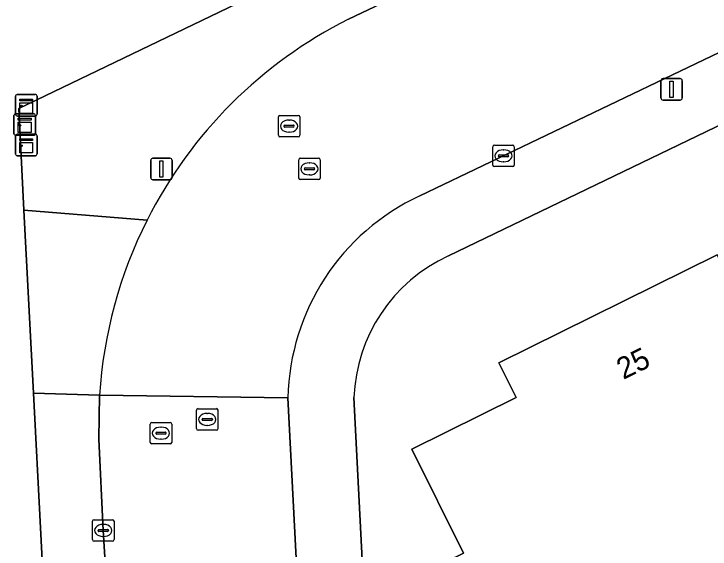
# Model space of a CAD drawing. Extents: x 157692 to 159674, y 381452 to 383291.
# Drawn here: x 158005 to 158037.36, y 381620.62 to 381645.5 of the extents above; entities that cross this region are included whole.
import ezdxf

# ---------------------------------------------------------------- set-up
doc = ezdxf.new("R2010")
doc.units = 0
for name, color, linetype in [('IMGEO_Erf', 7, 'Continuous'), ('IMGEO_Kast', 7, 'Continuous'), ('IMGEO_Kolk', 7, 'Continuous'), ('IMGEO_Lichtmast', 7, 'Continuous'), ('IMGEO_Pand', 7, 'Continuous'), ('IMGEO_Pand_nummerreeks', 7, 'Continuous'), ('IMGEO_Rijbaan_lokaal_gesloten', 7, 'Continuous'), ('IMGEO_Rioolput', 7, 'Continuous'), ('IMGEO_Voetpad_open', 7, 'Continuous')]:
    doc.layers.add(name, color=color, linetype=linetype)

msp = doc.modelspace()

# ---------------------------------------------------------------- linework, layer by layer
at = {"layer": 'IMGEO_Erf'}
for points in [[(158006.881, 381609.083), (158005.905, 381627.867), (158005.466, 381636.382), (158005.223, 381641.106), (158032.78, 381654.365), (158038.282, 381657.004), (158060.573, 381667.757), (158067.21, 381670.951), (158069.612, 381672.132), (158075.377, 381674.875), (158095.213, 381684.451), (158107.373, 381690.341), (158121.318, 381697.1), (158122.884, 381701.311), (158109.399, 381729.267), (158106.88, 381734.578), (158102.545, 381743.606), (158102.331, 381744.049), (158099.751, 381749.471), (158099.496, 381750), (158086.302, 381777.417), (158083.311, 381783.632), (158080.659, 381789.142)], [(158137.271, 381671.678), (158129.914, 381668.401), (158128.877, 381667.939), (158123.046, 381679.741), (158122.425, 381680.998), (158119.708, 381679.687), (158113.537, 381676.714), (158077.956, 381659.612), (158067.113, 381654.391), (158048.673, 381645.551), (158046.691, 381644.601), (158042.438, 381642.559), (158040.595, 381641.674), (158025.192, 381634.25)], [(158064.672, 381611.766), (158072.18, 381596.56), (158069.93, 381589.9), (158051.49, 381580.76), (158047.667, 381588.475), (158036.468, 381582.877), (158029.955, 381596.02), (158031.319, 381597.702), (158028.607, 381603.083), (158026.871, 381602.244), (158026.64, 381602.71), (158028.252, 381603.508), (158025.855, 381608.353), (158027.466, 381609.152), (158025.068, 381613.997), (158026.68, 381614.795), (158024.283, 381619.64), (158025.895, 381620.438), (158023.502, 381625.274), (158028.337, 381627.668), (158027.54, 381629.28), (158037.689, 381634.301), (158037.867, 381633.943)], [(158020.806, 381627.665), (158021.984, 381604.726)]]:
    msp.add_lwpolyline(points, dxfattribs=at)
msp.add_arc((158028.334, 381627.404), 7.533, 114.6534, 178.0146, dxfattribs=at)
at = {"layer": 'IMGEO_Kast'}
for p, q in [((158005.151, 381641.75), (158005.992, 381641.75)), ((158005.992, 381641.75), (158005.151, 381641.75)), ((158005.076, 381640.825), (158005.076, 381641.666)), ((158005.076, 381641.666), (158005.076, 381640.825)), ((158006.076, 381641.675), (158006.076, 381640.834)), ((158006.076, 381640.834), (158006.076, 381641.675)), ((158005.001, 381639.931), (158005.001, 381640.772)), ((158005.001, 381640.772), (158005.001, 381639.931)), ((158005.076, 381640.856), (158005.917, 381640.856)), ((158005.917, 381640.856), (158005.076, 381640.856)), ((158006.001, 381640.75), (158005.16, 381640.75)), ((158005.16, 381640.75), (158006.001, 381640.75)), ((158006.001, 381640.781), (158006.001, 381639.94)), ((158006.001, 381639.94), (158006.001, 381640.781)), ((158005.075, 381638.983), (158005.075, 381639.824)), ((158005.075, 381639.824), (158005.075, 381638.983)), ((158005.926, 381639.856), (158005.085, 381639.856)), ((158005.085, 381639.856), (158005.926, 381639.856)), ((158005.15, 381639.908), (158005.991, 381639.908)), ((158005.991, 381639.908), (158005.15, 381639.908)), ((158006.075, 381639.833), (158006.075, 381638.992)), ((158006.075, 381638.992), (158006.075, 381639.833)), ((158006, 381638.908), (158005.159, 381638.908)), ((158005.159, 381638.908), (158006, 381638.908))]:
    msp.add_line(p, q, dxfattribs=at)
for points in [[(158005.271, 381641.54), (158005.871, 381641.54), (158005.871, 381641.455), (158005.271, 381641.455), (158005.271, 381641.54)], [(158005.271, 381641.365), (158005.871, 381641.365), (158005.871, 381640.876), (158005.271, 381640.876), (158005.271, 381641.365)], [(158005.196, 381640.646), (158005.796, 381640.646), (158005.796, 381640.561), (158005.196, 381640.561), (158005.196, 381640.646)], [(158005.196, 381640.471), (158005.796, 381640.471), (158005.796, 381639.982), (158005.196, 381639.982), (158005.196, 381640.471)], [(158005.27, 381639.698), (158005.87, 381639.698), (158005.87, 381639.613), (158005.27, 381639.613), (158005.27, 381639.698)], [(158005.27, 381639.523), (158005.87, 381639.523), (158005.87, 381639.034), (158005.27, 381639.034), (158005.27, 381639.523)]]:
    msp.add_lwpolyline(points, dxfattribs=at)
for centre in [(158005.355, 381641.214), (158005.28, 381640.32), (158005.354, 381639.372)]:
    msp.add_circle(centre, 0.0377, dxfattribs=at)
for centre, start, end in [((158005.154, 381641.672), 92.4484, 184.2845), ((158005.154, 381641.672), 92.4484, 184.2845), ((158005.998, 381641.672), 2.4484, 94.2845), ((158005.998, 381641.672), 2.4484, 94.2845), ((158005.079, 381640.778), 92.4484, 184.2845), ((158005.079, 381640.778), 92.4484, 184.2845), ((158005.154, 381640.828), 182.4484, 274.2845), ((158005.154, 381640.828), 182.4484, 274.2845), ((158005.923, 381640.778), 2.4484, 94.2845), ((158005.923, 381640.778), 2.4484, 94.2845), ((158005.998, 381640.828), 272.4484, 4.2845), ((158005.998, 381640.828), 272.4484, 4.2845), ((158005.079, 381639.934), 182.4484, 274.2845), ((158005.079, 381639.934), 182.4484, 274.2845), ((158005.153, 381639.83), 92.4484, 184.2845), ((158005.153, 381639.83), 92.4484, 184.2845), ((158005.923, 381639.934), 272.4484, 4.2845), ((158005.923, 381639.934), 272.4484, 4.2845), ((158005.997, 381639.83), 2.4484, 94.2845), ((158005.997, 381639.83), 2.4484, 94.2845), ((158005.153, 381638.986), 182.4484, 274.2845), ((158005.153, 381638.986), 182.4484, 274.2845), ((158005.997, 381638.986), 272.4484, 4.2845), ((158005.997, 381638.986), 272.4484, 4.2845)]:
    msp.add_arc(centre, 0.0779, start, end, dxfattribs=at)
at = {"layer": 'IMGEO_Kolk'}
for p, q in [((158027.255, 381638.476), (158027.255, 381639.328)), ((158027.33, 381639.402), (158028.182, 381639.402)), ((158027.743, 381639.182), (158027.768, 381639.182)), ((158028.256, 381639.328), (158028.256, 381638.476)), ((158027.514, 381638.896), (158027.514, 381638.908)), ((158027.952, 381638.859), (158027.554, 381638.859)), ((158027.557, 381638.945), (158027.955, 381638.945)), ((158027.998, 381638.908), (158027.998, 381638.896)), ((158027.766, 381638.622), (158027.741, 381638.622)), ((158028.182, 381638.402), (158027.33, 381638.402)), ((158008.727, 381621.988), (158009.579, 381621.988)), ((158008.652, 381621.062), (158008.652, 381621.914)), ((158009.14, 381621.768), (158009.165, 381621.768)), ((158009.653, 381621.914), (158009.653, 381621.062)), ((158008.911, 381621.482), (158008.911, 381621.494)), ((158009.349, 381621.445), (158008.951, 381621.445)), ((158008.954, 381621.531), (158009.352, 381621.531)), ((158009.395, 381621.494), (158009.395, 381621.482)), ((158009.579, 381620.988), (158008.727, 381620.988)), ((158009.163, 381621.208), (158009.138, 381621.208))]:
    msp.add_line(p, q, dxfattribs=at)
for points in [[(158027.255, 381638.476), (158027.255, 381639.328)], [(158027.33, 381639.402), (158028.182, 381639.402)], [(158028.256, 381639.328), (158028.256, 381638.476)], [(158028.182, 381638.402), (158027.33, 381638.402)], [(158008.727, 381621.988), (158009.579, 381621.988)], [(158008.652, 381621.062), (158008.652, 381621.914)], [(158009.653, 381621.914), (158009.653, 381621.062)], [(158009.579, 381620.988), (158008.727, 381620.988)]]:
    msp.add_lwpolyline(points, dxfattribs=at)
for centre, radius, start, end in [((158027.332, 381639.326), 0.0765, 91.552, 178.448), ((158027.332, 381639.326), 0.0765, 91.552, 178.448), ((158028.18, 381639.326), 0.0765, 1.552, 88.448), ((158028.18, 381639.326), 0.0765, 1.552, 88.448), ((158027.554, 381638.905), 0.0403, 85.8775, 175.7526), ((158027.551, 381638.895), 0.0366, 178.938, 274.7102), ((158027.955, 381638.902), 0.043, 264.8664, 352.4533), ((158027.959, 381638.907), 0.0386, 1.7309, 96.639), ((158027.332, 381638.478), 0.0765, 181.552, 268.448), ((158027.332, 381638.478), 0.0765, 181.552, 268.448), ((158028.18, 381638.478), 0.0765, 271.552, 358.448), ((158028.18, 381638.478), 0.0765, 271.552, 358.448), ((158008.729, 381621.912), 0.0765, 91.552, 178.448), ((158008.729, 381621.912), 0.0765, 91.552, 178.448), ((158009.577, 381621.912), 0.0765, 1.552, 88.448), ((158009.577, 381621.912), 0.0765, 1.552, 88.448), ((158008.951, 381621.491), 0.0403, 85.8775, 175.7526), ((158008.948, 381621.481), 0.0366, 178.938, 274.7102), ((158009.352, 381621.488), 0.043, 264.8664, 352.4533), ((158009.356, 381621.493), 0.0386, 1.7309, 96.639), ((158008.729, 381621.064), 0.0765, 181.552, 268.448), ((158008.729, 381621.064), 0.0765, 181.552, 268.448), ((158009.577, 381621.064), 0.0765, 271.552, 358.448), ((158009.577, 381621.064), 0.0765, 271.552, 358.448)]:
    msp.add_arc(centre, radius, start, end, dxfattribs=at)
for centre, major_axis, ratio, start_param, end_param in [((158027.742, 381638.902), (-0.387, 0.002), 0.722429, 4.712389, 7.853982), ((158027.767, 381638.902), (-0.39, 0.002), 0.717154, 1.570796, 4.712389), ((158009.139, 381621.488), (-0.387, 0.002), 0.722429, 4.712389, 7.853982), ((158009.164, 381621.488), (-0.39, 0.002), 0.717154, 1.570796, 4.712389)]:
    msp.add_ellipse(centre, major_axis=major_axis, ratio=ratio, start_param=start_param, end_param=end_param, dxfattribs=at)
at = {"layer": 'IMGEO_Lichtmast'}
for p, q in [((158035.07, 381641.591), (158035.07, 381642.391)), ((158035.07, 381642.391), (158035.07, 381641.591)), ((158035.17, 381642.491), (158035.96, 381642.491)), ((158035.96, 381642.491), (158035.17, 381642.491)), ((158036.06, 381642.391), (158036.06, 381641.591)), ((158036.06, 381641.591), (158036.06, 381642.391)), ((158035.96, 381641.491), (158035.17, 381641.491)), ((158035.17, 381641.491), (158035.96, 381641.491)), ((158011.459, 381638.792), (158012.249, 381638.792)), ((158012.249, 381638.792), (158011.459, 381638.792)), ((158011.359, 381637.892), (158011.359, 381638.692)), ((158011.359, 381638.692), (158011.359, 381637.892)), ((158012.349, 381638.692), (158012.349, 381637.892)), ((158012.349, 381637.892), (158012.349, 381638.692)), ((158012.249, 381637.792), (158011.459, 381637.792)), ((158011.459, 381637.792), (158012.249, 381637.792))]:
    msp.add_line(p, q, dxfattribs=at)
for points in [[(158035.49, 381642.366), (158035.64, 381642.366), (158035.64, 381641.616), (158035.49, 381641.616), (158035.49, 381642.366)], [(158011.779, 381638.667), (158011.929, 381638.667), (158011.929, 381637.917), (158011.779, 381637.917), (158011.779, 381638.667)]]:
    msp.add_lwpolyline(points, dxfattribs=at)
for centre, start, end in [((158035.17, 381642.391), 90, 180), ((158035.17, 381642.391), 90, 180), ((158035.96, 381642.391), 0, 90), ((158035.96, 381642.391), 360, 90), ((158035.17, 381641.591), 180, 270), ((158035.17, 381641.591), 180, 270), ((158035.96, 381641.591), 270, 0), ((158035.96, 381641.591), 270, 0), ((158011.459, 381638.692), 90, 180), ((158011.459, 381638.692), 90, 180), ((158012.249, 381638.692), 0, 90), ((158012.249, 381638.692), 360, 90), ((158011.459, 381637.892), 180, 270), ((158011.459, 381637.892), 180, 270), ((158012.249, 381637.892), 270, 0), ((158012.249, 381637.892), 270, 0)]:
    msp.add_arc(centre, 0.1, start, end, dxfattribs=at)
at = {"layer": 'IMGEO_Pand'}
msp.add_lwpolyline([(158037.867, 381633.943), (158037.689, 381634.301), (158027.54, 381629.28), (158028.337, 381627.668), (158023.502, 381625.274), (158025.895, 381620.438), (158024.283, 381619.64), (158026.68, 381614.795), (158025.068, 381613.997), (158027.466, 381609.152), (158025.855, 381608.353), (158028.252, 381603.508), (158037.874, 381608.268), (158041.754, 381600.426), (158064.672, 381611.766), (158053.62, 381634.15), (158047.051, 381630.9)], dxfattribs=at)
at = {"layer": 'IMGEO_Rijbaan_lokaal_gesloten'}
for points in [[(158122.546, 381694.375), (158120.418, 381693.339), (158076.639, 381672.23), (158070.922, 381669.494), (158068.454, 381668.331), (158061.817, 381665.104), (158039.529, 381654.389), (158034.067, 381651.688), (158020.546, 381645.249)], [(158023.865, 381637.038), (158039.259, 381644.417), (158041.132, 381645.32), (158045.41, 381647.382), (158047.38, 381648.329), (158065.777, 381657.175), (158076.593, 381662.346), (158112.226, 381679.488)], [(158018.776, 381607.631), (158018.733, 381608.273), (158017.739, 381627.652), (158008.979, 381627.772), (158008.948, 381625.733), (158009.154, 381621.489), (158009.233, 381620.257), (158009.812, 381609.052), (158009.936, 381607.028)], [(158008.979, 381627.772), (158017.739, 381627.652)]]:
    msp.add_lwpolyline(points, dxfattribs=at)
for centre, radius, start, end in [((158029.995, 381626.427), 21.061, 116.659, 153.2367), ((158028.309, 381627.445), 10.572, 114.8565, 178.8806), ((158029.925, 381626.449), 20.987, 153.2039, 176.3872)]:
    msp.add_arc(centre, radius, start, end, dxfattribs=at)
at = {"layer": 'IMGEO_Rioolput'}
for p, q in [((158017.366, 381640.783), (158018.218, 381640.783)), ((158017.291, 381639.857), (158017.291, 381640.709)), ((158017.779, 381640.563), (158017.804, 381640.563)), ((158018.292, 381640.709), (158018.292, 381639.857)), ((158017.55, 381640.277), (158017.55, 381640.289)), ((158017.988, 381640.24), (158017.59, 381640.24)), ((158017.593, 381640.326), (158017.991, 381640.326)), ((158018.034, 381640.289), (158018.034, 381640.277)), ((158018.218, 381639.783), (158017.366, 381639.783)), ((158017.802, 381640.003), (158017.777, 381640.003)), ((158018.312, 381638.797), (158019.164, 381638.797)), ((158018.237, 381637.871), (158018.237, 381638.723)), ((158018.725, 381638.577), (158018.75, 381638.577)), ((158019.238, 381638.723), (158019.238, 381637.871)), ((158018.496, 381638.291), (158018.496, 381638.303)), ((158018.934, 381638.254), (158018.536, 381638.254)), ((158018.539, 381638.34), (158018.937, 381638.34)), ((158018.98, 381638.303), (158018.98, 381638.291)), ((158018.748, 381638.017), (158018.723, 381638.017)), ((158019.164, 381637.797), (158018.312, 381637.797)), ((158013.56, 381627.149), (158014.412, 381627.149)), ((158013.485, 381626.223), (158013.485, 381627.075)), ((158013.973, 381626.929), (158013.998, 381626.929)), ((158014.486, 381627.075), (158014.486, 381626.223)), ((158011.409, 381626.51), (158012.261, 381626.51)), ((158013.744, 381626.643), (158013.744, 381626.655)), ((158014.182, 381626.606), (158013.784, 381626.606)), ((158013.787, 381626.692), (158014.185, 381626.692)), ((158014.228, 381626.655), (158014.228, 381626.643)), ((158011.334, 381625.584), (158011.334, 381626.436)), ((158011.822, 381626.29), (158011.847, 381626.29)), ((158012.335, 381626.436), (158012.335, 381625.584)), ((158013.996, 381626.369), (158013.971, 381626.369)), ((158011.593, 381626.004), (158011.593, 381626.016)), ((158012.031, 381625.967), (158011.633, 381625.967)), ((158011.636, 381626.053), (158012.034, 381626.053)), ((158012.077, 381626.016), (158012.077, 381626.004)), ((158014.412, 381626.149), (158013.56, 381626.149)), ((158012.261, 381625.51), (158011.409, 381625.51)), ((158011.845, 381625.73), (158011.82, 381625.73))]:
    msp.add_line(p, q, dxfattribs=at)
for points in [[(158017.366, 381640.783), (158018.218, 381640.783)], [(158017.291, 381639.857), (158017.291, 381640.709)], [(158018.292, 381640.709), (158018.292, 381639.857)], [(158018.218, 381639.783), (158017.366, 381639.783)], [(158018.312, 381638.797), (158019.164, 381638.797)], [(158018.237, 381637.871), (158018.237, 381638.723)], [(158019.238, 381638.723), (158019.238, 381637.871)], [(158019.164, 381637.797), (158018.312, 381637.797)], [(158013.56, 381627.149), (158014.412, 381627.149)], [(158013.485, 381626.223), (158013.485, 381627.075)], [(158014.486, 381627.075), (158014.486, 381626.223)], [(158011.409, 381626.51), (158012.261, 381626.51)], [(158011.334, 381625.584), (158011.334, 381626.436)], [(158012.335, 381626.436), (158012.335, 381625.584)], [(158014.412, 381626.149), (158013.56, 381626.149)], [(158012.261, 381625.51), (158011.409, 381625.51)]]:
    msp.add_lwpolyline(points, dxfattribs=at)
for centre, radius, start, end in [((158017.368, 381640.707), 0.0765, 91.552, 178.448), ((158017.368, 381640.707), 0.0765, 91.552, 178.448), ((158018.216, 381640.707), 0.0765, 1.552, 88.448), ((158018.216, 381640.707), 0.0765, 1.552, 88.448), ((158017.59, 381640.286), 0.0403, 85.8775, 175.7526), ((158017.587, 381640.276), 0.0366, 178.938, 274.7102), ((158017.991, 381640.283), 0.043, 264.8664, 352.4533), ((158017.995, 381640.288), 0.0386, 1.7309, 96.639), ((158017.368, 381639.859), 0.0765, 181.552, 268.448), ((158017.368, 381639.859), 0.0765, 181.552, 268.448), ((158018.216, 381639.859), 0.0765, 271.552, 358.448), ((158018.216, 381639.859), 0.0765, 271.552, 358.448), ((158018.314, 381638.721), 0.0765, 91.552, 178.448), ((158018.314, 381638.721), 0.0765, 91.552, 178.448), ((158019.162, 381638.721), 0.0765, 1.552, 88.448), ((158019.162, 381638.721), 0.0765, 1.552, 88.448), ((158018.536, 381638.3), 0.0403, 85.8775, 175.7526), ((158018.533, 381638.29), 0.0366, 178.938, 274.7102), ((158018.937, 381638.297), 0.043, 264.8664, 352.4533), ((158018.941, 381638.302), 0.0386, 1.7309, 96.639), ((158018.314, 381637.873), 0.0765, 181.552, 268.448), ((158018.314, 381637.873), 0.0765, 181.552, 268.448), ((158019.162, 381637.873), 0.0765, 271.552, 358.448), ((158019.162, 381637.873), 0.0765, 271.552, 358.448), ((158013.562, 381627.073), 0.0765, 91.552, 178.448), ((158013.562, 381627.073), 0.0765, 91.552, 178.448), ((158014.41, 381627.073), 0.0765, 1.552, 88.448), ((158014.41, 381627.073), 0.0765, 1.552, 88.448), ((158011.411, 381626.434), 0.0765, 91.552, 178.448), ((158011.411, 381626.434), 0.0765, 91.552, 178.448), ((158012.259, 381626.434), 0.0765, 1.552, 88.448), ((158012.259, 381626.434), 0.0765, 1.552, 88.448), ((158013.784, 381626.652), 0.0403, 85.8775, 175.7526), ((158013.781, 381626.642), 0.0366, 178.938, 274.7102), ((158014.185, 381626.649), 0.043, 264.8664, 352.4533), ((158014.189, 381626.654), 0.0386, 1.7309, 96.639), ((158013.562, 381626.225), 0.0765, 181.552, 268.448), ((158013.562, 381626.225), 0.0765, 181.552, 268.448), ((158014.41, 381626.225), 0.0765, 271.552, 358.448), ((158014.41, 381626.225), 0.0765, 271.552, 358.448), ((158011.633, 381626.013), 0.0403, 85.8775, 175.7526), ((158011.63, 381626.003), 0.0366, 178.938, 274.7102), ((158012.034, 381626.01), 0.043, 264.8664, 352.4533), ((158012.038, 381626.015), 0.0386, 1.7309, 96.639), ((158011.411, 381625.586), 0.0765, 181.552, 268.448), ((158011.411, 381625.586), 0.0765, 181.552, 268.448), ((158012.259, 381625.586), 0.0765, 271.552, 358.448), ((158012.259, 381625.586), 0.0765, 271.552, 358.448)]:
    msp.add_arc(centre, radius, start, end, dxfattribs=at)
for centre, major_axis, ratio, start_param, end_param in [((158017.778, 381640.283), (-0.387, 0.002), 0.722429, 4.712389, 7.853982), ((158017.803, 381640.283), (-0.39, 0.002), 0.717154, 1.570796, 4.712389), ((158018.724, 381638.297), (-0.387, 0.002), 0.722429, 4.712389, 7.853982), ((158018.749, 381638.297), (-0.39, 0.002), 0.717154, 1.570796, 4.712389), ((158013.972, 381626.649), (-0.387, 0.002), 0.722429, 4.712389, 7.853982), ((158013.997, 381626.649), (-0.39, 0.002), 0.717154, 1.570796, 4.712389), ((158011.821, 381626.01), (-0.387, 0.002), 0.722429, 4.712389, 7.853982), ((158011.846, 381626.01), (-0.39, 0.002), 0.717154, 1.570796, 4.712389)]:
    msp.add_ellipse(centre, major_axis=major_axis, ratio=ratio, start_param=start_param, end_param=end_param, dxfattribs=at)
at = {"layer": 'IMGEO_Voetpad_open'}
for points in [[(158020.546, 381645.249), (158034.067, 381651.688), (158032.78, 381654.365), (158005.223, 381641.106), (158005.466, 381636.382), (158011.191, 381635.911)], [(158025.192, 381634.25), (158040.595, 381641.674), (158042.438, 381642.559), (158041.132, 381645.32), (158039.259, 381644.417), (158023.865, 381637.038)], [(158011.191, 381635.911), (158005.466, 381636.382), (158005.905, 381627.867), (158008.979, 381627.772)], [(158009.233, 381620.257), (158009.154, 381621.489), (158008.948, 381625.733), (158008.979, 381627.772), (158005.905, 381627.867), (158006.881, 381609.083)], [(158017.739, 381627.652), (158018.733, 381608.273), (158018.776, 381607.631), (158019.039, 381603.737)], [(158021.984, 381604.726), (158020.806, 381627.665)]]:
    msp.add_lwpolyline(points, dxfattribs=at)
for centre, radius, start, end in [((158029.995, 381626.427), 21.061, 116.659, 153.2367), ((158028.309, 381627.445), 10.572, 114.8565, 178.8806), ((158029.925, 381626.449), 20.987, 153.2039, 176.3872), ((158028.334, 381627.404), 7.533, 114.6534, 178.0146)]:
    msp.add_arc(centre, radius, start, end, dxfattribs=at)

# ---------------------------------------------------------------- texts
at = {"layer": 'IMGEO_Pand_nummerreeks'}
msp.add_text('25', height=1, rotation=26.3229, dxfattribs=at).set_placement((158033.328, 381628.484))

doc.saveas('drawing.dxf')
